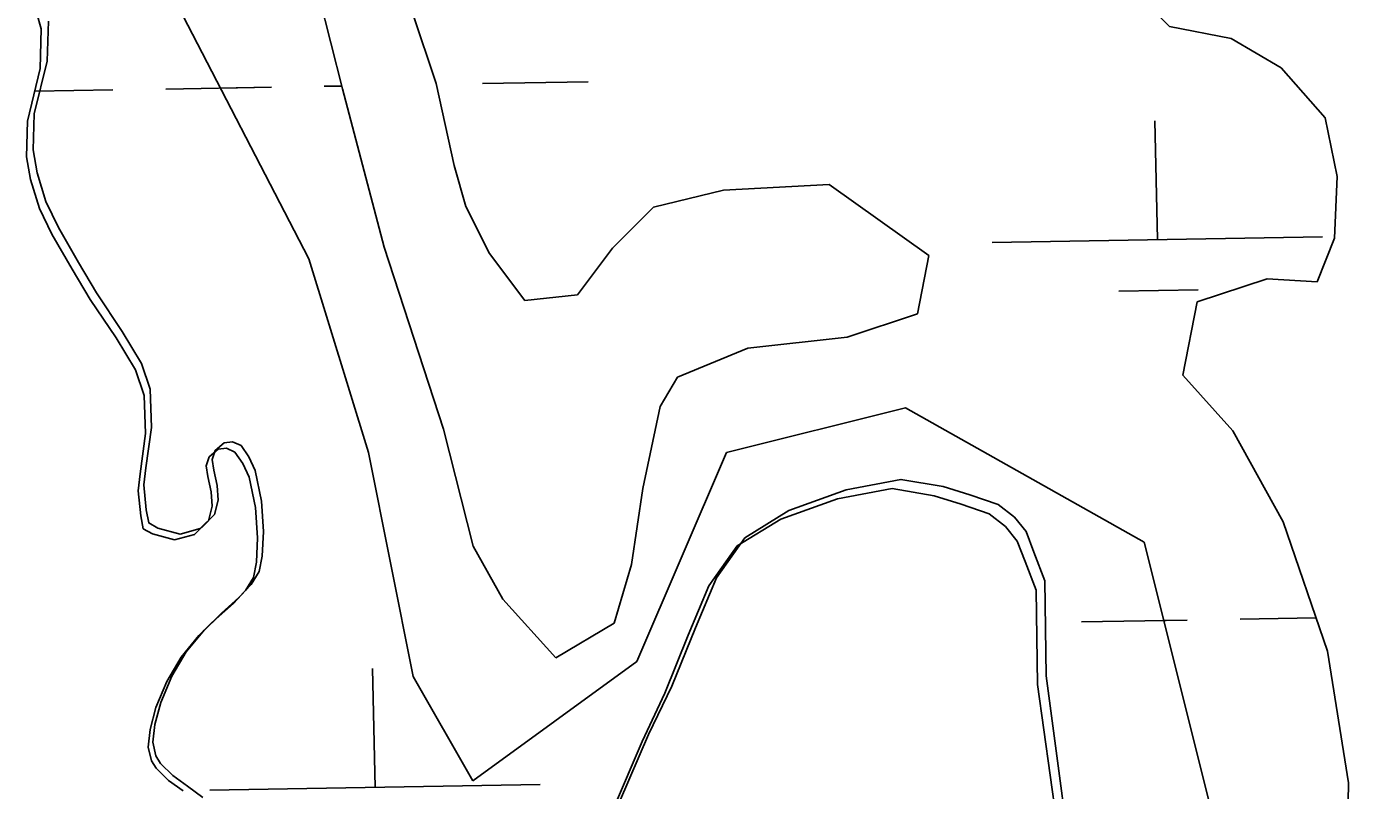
# Model space of a CAD drawing. Extents: x 3887375 to 3925618, y 296674 to 322633.
# Drawn here: x 3900840.2 to 3901239.8, y 319636.1 to 319867.1 of the extents above; entities that cross this region are included whole.
import ezdxf

# ---------------------------------------------------------------- set-up
doc = ezdxf.new("R2010")
doc.units = 0
doc.layers.add('V-TOPO-SHOR', color=7, linetype='Continuous')
doc.layers.add('V-WETL-SWMP', color=7, linetype='Continuous')

msp = doc.modelspace()

# ---------------------------------------------------------------- linework, layer by layer
at = {"layer": 'V-TOPO-SHOR'}
for p, q in [((3900923.12, 319897.84), (3900935.73, 319848.21)), ((3900964.05, 319849.85), (3900956.88, 319871.13)), ((3901185.74, 319867.05), (3901204.35, 319863.43)), ((3901204.35, 319863.43), (3901219.44, 319854.51)), ((3901219.44, 319854.51), (3901232.78, 319839.4)), ((3900969.47, 319825.04), (3900964.05, 319849.85)), ((3900935.73, 319848.21), (3900948.33, 319800.34)), ((3901232.78, 319839.4), (3901236.4, 319821.68)), ((3900973.07, 319812.63), (3900969.47, 319825.04)), ((3901236.4, 319821.68), (3901235.59, 319803.09)), ((3901082.81, 319819.24), (3901050.95, 319817.61)), ((3901113, 319797.86), (3901082.81, 319819.24)), ((3901050.95, 319817.61), (3901029.73, 319812.39)), ((3900980.21, 319798.43), (3900973.07, 319812.63)), ((3901029.73, 319812.39), (3901017.39, 319800.04)), ((3901235.59, 319803.09), (3901230.34, 319789.83)), ((3900948.33, 319800.34), (3900966.27, 319745.37)), ((3900990.89, 319784.22), (3900980.21, 319798.43)), ((3901017.39, 319800.04), (3901006.82, 319785.92)), ((3901109.54, 319780.17), (3901113, 319797.86)), ((3901215.28, 319790.78), (3901194.07, 319783.79)), ((3901230.34, 319789.83), (3901215.28, 319790.78)), ((3901006.82, 319785.92), (3900990.89, 319784.22)), ((3901194.07, 319783.79), (3901189.74, 319761.68)), ((3901088.32, 319773.18), (3901109.54, 319780.17)), ((3901037.03, 319761), (3901058.24, 319769.77)), ((3901058.24, 319769.77), (3901088.32, 319773.18)), ((3901031.76, 319752.17), (3901037.03, 319761)), ((3901189.74, 319761.68), (3901204.86, 319744.79)), ((3901026.55, 319727.41), (3901031.76, 319752.17)), ((3900966.27, 319745.37), (3900975.28, 319709.92)), ((3901204.86, 319744.79), (3901220.03, 319717.28)), ((3901023.11, 319704.4), (3901026.55, 319727.41)), ((3901220.03, 319717.28), (3901233.47, 319678.26)), ((3900975.28, 319709.92), (3900984.2, 319693.94)), ((3901017.87, 319686.72), (3901023.11, 319704.4)), ((3900984.2, 319693.94), (3901000.21, 319676.17)), ((3901000.21, 319676.17), (3901017.87, 319686.72)), ((3901233.47, 319678.26), (3901239.84, 319638.39)), ((3901239.84, 319638.39), (3901239.13, 319597.67))]:
    msp.add_line(p, q, dxfattribs=at)
for points in [[(3900888.92, 319637.41), (3900884.5, 319640.6), (3900880.76, 319644.25), (3900879.35, 319646.54), (3900878.38, 319650.69), (3900879.02, 319656.01), (3900880.79, 319662.73), (3900884.16, 319670.62), (3900888.47, 319678.06), (3900893.94, 319684.59), (3900899.2, 319689.73), (3900904.46, 319694.4), (3900908.11, 319698.37), (3900910.61, 319702.33), (3900911.48, 319706.96), (3900911.86, 319714.35), (3900911.29, 319723.58), (3900909.34, 319732.8), (3900907.45, 319736.94), (3900905.1, 319740.38), (3900902.55, 319741.5), (3900900.01, 319741.24), (3900897.26, 319738.9), (3900896.37, 319736.12), (3900896.87, 319732.89), (3900897.84, 319728.28), (3900898.12, 319723.9), (3900897.02, 319719.5), (3900892.68, 319715.29), (3900886.69, 319713.61), (3900879.97, 319715.38), (3900877.18, 319716.97), (3900876.45, 319720.89), (3900875.67, 319728.5), (3900876.3, 319733.59), (3900878.01, 319745.85), (3900877.66, 319757.39), (3900875.03, 319765.22), (3900869.15, 319774.85), (3900861.4, 319786.55), (3900855.98, 319795.72), (3900849.86, 319806.28), (3900846.07, 319814.09), (3900843.44, 319822.84), (3900842.21, 319829.76), (3900842.54, 319840.61), (3900846.52, 319856.6), (3900846.85, 319868.61)], [(3901158.22, 319597.45), (3901148.4, 319670.79), (3901148.08, 319699.43), (3901144.75, 319708.17), (3901142.37, 319714.38), (3901138.86, 319718.72), (3901133.96, 319722.6), (3901125.38, 319725.5), (3901117.27, 319727.96), (3901104.54, 319730.12), (3901087.95, 319726.94), (3901070.69, 319720.74), (3901057.39, 319712.51), (3901048.75, 319700.4), (3901042.45, 319685.32), (3901035.25, 319667.68), (3901028.26, 319653.05), (3901019.48, 319632.63)], [(3900893.58, 319634), (3900888.92, 319637.41)]]:
    msp.add_lwpolyline(points, dxfattribs=at)
at = {"layer": 'V-WETL-SWMP'}
for p, q in [((3900925.56, 319796.85), (3900857.92, 319927.62)), ((3900923.12, 319897.84), (3900935.73, 319848.21)), ((3900923.12, 319897.84), (3900935.73, 319848.21)), ((3901174.18, 319878.61), (3901185.74, 319867.05)), ((3901174.18, 319878.61), (3901185.74, 319867.05)), ((3900844.68, 319866.31), (3900842.01, 319875.72)), ((3900964.05, 319849.85), (3900956.88, 319871.13)), ((3900964.05, 319849.85), (3900956.88, 319871.13)), ((3900844.41, 319854.35), (3900844.68, 319866.31)), ((3901185.74, 319867.05), (3901204.35, 319863.43)), ((3901185.74, 319867.05), (3901204.35, 319863.43)), ((3901204.35, 319863.43), (3901219.44, 319854.51)), ((3901204.35, 319863.43), (3901219.44, 319854.51)), ((3900840.51, 319838.46), (3900844.41, 319854.35)), ((3901219.44, 319854.51), (3901232.78, 319839.4)), ((3901219.44, 319854.51), (3901232.78, 319839.4)), ((3900969.47, 319825.04), (3900964.05, 319849.85)), ((3900969.47, 319825.04), (3900964.05, 319849.85)), ((3900978.1, 319849.77), (3901010.03, 319850.32)), ((3900842.71, 319847.45), (3900866.36, 319847.86)), ((3900882.32, 319848.13), (3900914.25, 319848.68)), ((3900898.88, 319848.41), (3900914.25, 319848.68)), ((3900930.21, 319848.95), (3900935.52, 319849.04)), ((3900935.73, 319848.21), (3900948.33, 319800.34)), ((3900935.73, 319848.21), (3900948.33, 319800.34)), ((3900840.22, 319827.65), (3900840.51, 319838.46)), ((3901182.05, 319802.64), (3901181.28, 319838.55)), ((3901232.78, 319839.4), (3901236.4, 319821.68)), ((3901232.78, 319839.4), (3901236.4, 319821.68)), ((3900841.48, 319820.76), (3900840.22, 319827.65)), ((3900973.07, 319812.63), (3900969.47, 319825.04)), ((3900973.07, 319812.63), (3900969.47, 319825.04)), ((3901236.4, 319821.68), (3901235.59, 319803.09)), ((3901236.4, 319821.68), (3901235.59, 319803.09)), ((3900844.14, 319812.05), (3900841.48, 319820.76)), ((3901082.81, 319819.24), (3901050.95, 319817.61)), ((3901082.81, 319819.24), (3901050.95, 319817.61)), ((3901113, 319797.86), (3901082.81, 319819.24)), ((3901113, 319797.86), (3901082.81, 319819.24)), ((3901050.95, 319817.61), (3901029.73, 319812.39)), ((3901050.95, 319817.61), (3901029.73, 319812.39)), ((3900847.94, 319804.25), (3900844.14, 319812.05)), ((3900980.21, 319798.43), (3900973.07, 319812.63)), ((3900980.21, 319798.43), (3900973.07, 319812.63)), ((3901029.73, 319812.39), (3901017.39, 319800.04)), ((3901029.73, 319812.39), (3901017.39, 319800.04)), ((3900854.08, 319793.72), (3900847.94, 319804.25)), ((3901132.16, 319801.78), (3901231.93, 319803.49)), ((3901235.59, 319803.09), (3901230.34, 319789.83)), ((3901235.59, 319803.09), (3901230.34, 319789.83)), ((3900948.33, 319800.34), (3900966.27, 319745.37)), ((3900948.33, 319800.34), (3900966.27, 319745.37)), ((3900990.89, 319784.22), (3900980.21, 319798.43)), ((3900990.89, 319784.22), (3900980.21, 319798.43)), ((3901017.39, 319800.04), (3901006.82, 319785.92)), ((3901017.39, 319800.04), (3901006.82, 319785.92)), ((3901109.54, 319780.17), (3901113, 319797.86)), ((3901109.54, 319780.17), (3901113, 319797.86)), ((3900859.52, 319784.56), (3900854.08, 319793.72)), ((3900943.59, 319738.23), (3900925.56, 319796.85)), ((3901215.28, 319790.78), (3901194.07, 319783.79)), ((3901215.28, 319790.78), (3901194.07, 319783.79)), ((3901230.34, 319789.83), (3901215.28, 319790.78)), ((3901230.34, 319789.83), (3901215.28, 319790.78)), ((3901006.82, 319785.92), (3900990.89, 319784.22)), ((3901006.82, 319785.92), (3900990.89, 319784.22)), ((3901170.41, 319787.04), (3901194.35, 319787.45)), ((3900867.29, 319772.89), (3900859.52, 319784.56)), ((3901194.07, 319783.79), (3901189.74, 319761.68)), ((3901194.07, 319783.79), (3901189.74, 319761.68)), ((3901088.32, 319773.18), (3901109.54, 319780.17)), ((3901088.32, 319773.18), (3901109.54, 319780.17)), ((3900873.19, 319763.27), (3900867.29, 319772.89)), ((3901037.03, 319761), (3901058.24, 319769.77)), ((3901037.03, 319761), (3901058.24, 319769.77)), ((3901058.24, 319769.77), (3901088.32, 319773.18)), ((3901058.24, 319769.77), (3901088.32, 319773.18)), ((3900875.84, 319755.47), (3900873.19, 319763.27)), ((3901031.76, 319752.17), (3901037.03, 319761)), ((3901031.76, 319752.17), (3901037.03, 319761)), ((3901189.74, 319761.68), (3901204.86, 319744.79)), ((3901189.74, 319761.68), (3901204.86, 319744.79)), ((3900876.24, 319743.97), (3900875.84, 319755.47)), ((3901026.55, 319727.41), (3901031.76, 319752.17)), ((3901026.55, 319727.41), (3901031.76, 319752.17)), ((3901105.92, 319751.76), (3901051.81, 319738.23)), ((3901178.07, 319711.18), (3901105.92, 319751.76)), ((3900874.59, 319731.78), (3900876.24, 319743.97)), ((3900966.27, 319745.37), (3900975.28, 319709.92)), ((3900966.27, 319745.37), (3900975.28, 319709.92)), ((3901204.86, 319744.79), (3901220.03, 319717.28)), ((3901204.86, 319744.79), (3901220.03, 319717.28)), ((3900898.17, 319739.3), (3900895.44, 319736.98)), ((3900900.7, 319739.54), (3900898.17, 319739.3)), ((3900903.24, 319738.41), (3900900.7, 319739.54)), ((3900905.6, 319734.98), (3900903.24, 319738.41)), ((3900957.12, 319670.59), (3900943.59, 319738.23)), ((3901051.81, 319738.23), (3901024.76, 319675.1)), ((3900895.44, 319736.98), (3900894.57, 319734.21)), ((3900894.57, 319734.21), (3900895.08, 319731)), ((3900907.5, 319730.85), (3900905.6, 319734.98)), ((3900873.98, 319726.71), (3900874.59, 319731.78)), ((3900895.08, 319731), (3900896.07, 319726.41)), ((3900909.48, 319721.67), (3900907.5, 319730.85)), ((3900874.79, 319719.13), (3900873.98, 319726.71)), ((3900896.07, 319726.41), (3900896.36, 319722.04)), ((3901023.11, 319704.4), (3901026.55, 319727.41)), ((3901023.11, 319704.4), (3901026.55, 319727.41)), ((3901101.92, 319727.35), (3901085.41, 319724.25)), ((3901114.61, 319725.14), (3901101.92, 319727.35)), ((3900896.36, 319722.04), (3900895.28, 319717.66)), ((3901085.41, 319724.25), (3901068.25, 319718.15)), ((3901122.7, 319722.66), (3901114.61, 319725.14)), ((3901131.25, 319719.73), (3901122.7, 319722.66)), ((3900875.54, 319715.23), (3900874.79, 319719.13)), ((3900910.08, 319712.47), (3900909.48, 319721.67)), ((3901068.25, 319718.15), (3901055.04, 319710.02)), ((3901136.14, 319715.86), (3901131.25, 319719.73)), ((3900878.32, 319713.64), (3900875.54, 319715.23)), ((3900895.28, 319717.66), (3900890.98, 319713.49)), ((3901139.66, 319711.51), (3901136.14, 319715.86)), ((3901220.03, 319717.28), (3901233.47, 319678.26)), ((3901220.03, 319717.28), (3901233.47, 319678.26)), ((3900885.02, 319711.84), (3900878.32, 319713.64)), ((3900890.98, 319713.49), (3900885.02, 319711.84)), ((3900909.74, 319705.11), (3900910.08, 319712.47)), ((3900975.28, 319709.92), (3900984.2, 319693.94)), ((3900975.28, 319709.92), (3900984.2, 319693.94)), ((3901055.04, 319710.02), (3901046.48, 319698)), ((3901142.06, 319705.32), (3901139.66, 319711.51)), ((3901200.62, 319620.99), (3901178.07, 319711.18)), ((3900908.89, 319700.51), (3900909.74, 319705.11)), ((3901017.87, 319686.72), (3901023.11, 319704.4)), ((3901017.87, 319686.72), (3901023.11, 319704.4)), ((3901145.41, 319696.61), (3901142.06, 319705.32)), ((3900906.42, 319696.58), (3900908.89, 319700.51)), ((3901046.48, 319698), (3901040.27, 319683.01)), ((3900902.8, 319692.65), (3900906.42, 319696.58)), ((3900984.2, 319693.94), (3901000.21, 319676.17)), ((3900984.2, 319693.94), (3901000.21, 319676.17)), ((3901145.85, 319668.1), (3901145.41, 319696.61)), ((3900897.58, 319688.02), (3900902.8, 319692.65)), ((3900892.37, 319682.92), (3900897.58, 319688.02)), ((3901000.21, 319676.17), (3901017.87, 319686.72)), ((3901000.21, 319676.17), (3901017.87, 319686.72)), ((3901159.17, 319687.05), (3901191.1, 319687.6)), ((3901184, 319687.47), (3901191.1, 319687.6)), ((3901207.06, 319687.87), (3901230.03, 319688.26)), ((3900886.95, 319676.45), (3900892.37, 319682.92)), ((3901040.27, 319683.01), (3901033.18, 319665.49)), ((3901233.47, 319678.26), (3901239.84, 319638.39)), ((3901233.47, 319678.26), (3901239.84, 319638.39)), ((3900882.69, 319669.06), (3900886.95, 319676.45)), ((3901024.76, 319675.1), (3900975.16, 319639.03)), ((3900945.58, 319637.05), (3900944.81, 319672.96)), ((3900975.16, 319639.03), (3900957.12, 319670.59)), ((3900879.36, 319661.22), (3900882.69, 319669.06)), ((3901155.95, 319595.05), (3901145.85, 319668.1)), ((3901033.18, 319665.49), (3901026.28, 319650.96)), ((3900877.62, 319654.54), (3900879.36, 319661.22)), ((3900877.02, 319649.25), (3900877.62, 319654.54)), ((3901026.28, 319650.96), (3901017.62, 319630.66)), ((3900878, 319645.11), (3900877.02, 319649.25)), ((3900879.42, 319642.83), (3900878, 319645.11)), ((3900883.15, 319639.17), (3900879.42, 319642.83)), ((3900887.57, 319635.98), (3900883.15, 319639.17)), ((3900895.7, 319636.19), (3900995.47, 319637.9)), ((3901239.84, 319638.39), (3901239.13, 319597.67)), ((3901239.84, 319638.39), (3901239.13, 319597.67))]:
    msp.add_line(p, q, dxfattribs=at)

doc.saveas('drawing.dxf')
